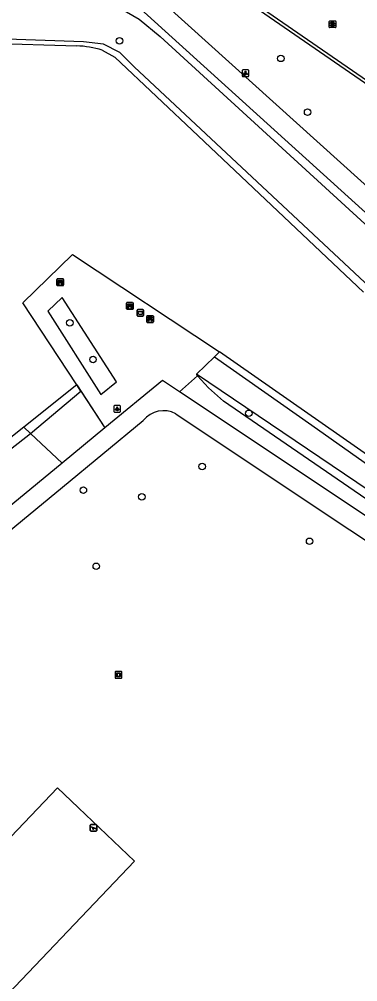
# Model space of a CAD drawing. Extents: x 162812 to 163818, y 381639 to 382470.
# Drawn here: x 163168.5 to 163219.3, y 381804.9 to 381949.7 of the extents above; entities that cross this region are included whole.
import ezdxf

# ---------------------------------------------------------------- set-up
doc = ezdxf.new("R2010")
doc.units = 0
for name, color, linetype in [('IMGEO_Afvalbak', 7, 'Continuous'), ('IMGEO_Bank', 7, 'Continuous'), ('IMGEO_Boom', 7, 'Continuous'), ('IMGEO_Groenvoorziening', 7, 'Continuous'), ('IMGEO_Hek', 7, 'Continuous'), ('IMGEO_Kunstobject', 7, 'Continuous'), ('IMGEO_Lichtpunt', 7, 'Continuous'), ('IMGEO_Meer_plas_ven_vijver', 7, 'Continuous'), ('IMGEO_Oever', 7, 'Continuous'), ('IMGEO_Rijbaan_lokaal_gesloten', 7, 'Continuous'), ('IMGEO_Rijbaan_lokaal_open', 7, 'Continuous'), ('IMGEO_Rioolput', 7, 'Continuous'), ('IMGEO_Speelvoorziening', 7, 'Continuous'), ('IMGEO_Voetpad_gesloten', 7, 'Continuous'), ('IMGEO_Voetpad_open', 7, 'Continuous')]:
    doc.layers.add(name, color=color, linetype=linetype)

msp = doc.modelspace()

# ---------------------------------------------------------------- linework, layer by layer
at = {"layer": 'IMGEO_Afvalbak'}
for p, q in [((163186.15, 381905.17), (163186.15, 381905.97)), ((163186.15, 381905.97), (163186.15, 381905.17)), ((163186.25, 381906.07), (163187.04, 381906.07)), ((163187.04, 381906.07), (163186.25, 381906.07)), ((163187.14, 381905.97), (163187.14, 381905.17)), ((163187.14, 381905.17), (163187.14, 381905.97)), ((163187.04, 381905.07), (163186.25, 381905.07)), ((163186.25, 381905.07), (163187.04, 381905.07))]:
    msp.add_line(p, q, dxfattribs=at)
msp.add_lwpolyline([(163186.29, 381905.78), (163186.99, 381905.78), (163186.85, 381905.31), (163186.44, 381905.31), (163186.29, 381905.78)], dxfattribs=at)
for centre, start, end in [((163186.25, 381905.97), 90, 180), ((163186.25, 381905.97), 90, 180), ((163187.04, 381905.97), 0, 90), ((163187.04, 381905.97), 360, 90), ((163186.25, 381905.17), 180, 270), ((163186.25, 381905.17), 180, 270), ((163187.04, 381905.17), 270, 0), ((163187.04, 381905.17), 270, 0)]:
    msp.add_arc(centre, 0.1, start, end, dxfattribs=at)
at = {"layer": 'IMGEO_Bank'}
for p, q in [((163174.1, 381909.75), (163174.1, 381910.59)), ((163174.1, 381910.59), (163174.1, 381909.75)), ((163174.17, 381910.67), (163175.01, 381910.67)), ((163175.01, 381910.67), (163174.17, 381910.67)), ((163174.41, 381910.18), (163174.41, 381910.28)), ((163174.45, 381910.28), (163174.45, 381910.18)), ((163174.74, 381910.29), (163174.46, 381910.29)), ((163174.75, 381910.18), (163174.75, 381910.28)), ((163174.79, 381910.28), (163174.79, 381910.18)), ((163175.1, 381910.6), (163175.1, 381909.76)), ((163175.1, 381909.76), (163175.1, 381910.6)), ((163175.02, 381909.67), (163174.18, 381909.67)), ((163174.18, 381909.67), (163175.02, 381909.67)), ((163174.79, 381910.07), (163174.4, 381910.07)), ((163174.46, 381910.17), (163174.74, 381910.17)), ((163184.58, 381906.18), (163184.58, 381907.02)), ((163184.58, 381907.02), (163184.58, 381906.18)), ((163184.65, 381907.11), (163185.49, 381907.11)), ((163185.49, 381907.11), (163184.65, 381907.11)), ((163185.5, 381906.11), (163184.66, 381906.11)), ((163184.66, 381906.11), (163185.5, 381906.11)), ((163185.28, 381906.51), (163184.88, 381906.51)), ((163184.89, 381906.62), (163184.89, 381906.72)), ((163184.93, 381906.72), (163184.93, 381906.62)), ((163185.22, 381906.73), (163184.94, 381906.73)), ((163184.94, 381906.61), (163185.22, 381906.61)), ((163185.23, 381906.62), (163185.23, 381906.72)), ((163185.27, 381906.72), (163185.27, 381906.62)), ((163185.58, 381907.03), (163185.58, 381906.19)), ((163185.58, 381906.19), (163185.58, 381907.03)), ((163187.6, 381904.2), (163187.6, 381905.04)), ((163187.6, 381905.04), (163187.6, 381904.2)), ((163187.68, 381905.12), (163188.52, 381905.12)), ((163188.52, 381905.12), (163187.68, 381905.12)), ((163187.91, 381904.63), (163187.91, 381904.73)), ((163188.3, 381904.52), (163187.91, 381904.52)), ((163188.24, 381904.74), (163187.96, 381904.74)), ((163187.96, 381904.73), (163187.96, 381904.63)), ((163187.96, 381904.62), (163188.24, 381904.62)), ((163188.25, 381904.63), (163188.25, 381904.73)), ((163188.29, 381904.73), (163188.29, 381904.63)), ((163188.6, 381905.05), (163188.6, 381904.21)), ((163188.6, 381904.21), (163188.6, 381905.05)), ((163188.53, 381904.12), (163187.69, 381904.12)), ((163187.69, 381904.12), (163188.53, 381904.12))]:
    msp.add_line(p, q, dxfattribs=at)
for points in [[(163174.4, 381910.29), (163174.31, 381910.29), (163174.31, 381910.45), (163174.88, 381910.45), (163174.88, 381910.29), (163174.8, 381910.29)], [(163174.35, 381910.07), (163174.2, 381910.07), (163174.31, 381910.17), (163174.4, 381910.17)], [(163174.4, 381910.06), (163174.4, 381909.85), (163174.35, 381909.85), (163174.35, 381910.06)], [(163174.8, 381910.17), (163174.88, 381910.17), (163174.99, 381910.07), (163174.85, 381910.07)], [(163174.84, 381910.06), (163174.84, 381909.85), (163174.8, 381909.85), (163174.8, 381910.06)], [(163184.83, 381906.51), (163184.68, 381906.51), (163184.8, 381906.61), (163184.88, 381906.61)], [(163184.88, 381906.73), (163184.8, 381906.73), (163184.8, 381906.89), (163185.36, 381906.89), (163185.36, 381906.73), (163185.28, 381906.73)], [(163184.88, 381906.5), (163184.88, 381906.29), (163184.83, 381906.29), (163184.83, 381906.5)], [(163185.28, 381906.61), (163185.36, 381906.61), (163185.47, 381906.51), (163185.33, 381906.51)], [(163185.33, 381906.5), (163185.33, 381906.29), (163185.28, 381906.29), (163185.28, 381906.5)], [(163187.85, 381904.52), (163187.71, 381904.52), (163187.82, 381904.62), (163187.91, 381904.62)], [(163187.91, 381904.74), (163187.82, 381904.74), (163187.82, 381904.9), (163188.38, 381904.9), (163188.38, 381904.74), (163188.3, 381904.74)], [(163187.9, 381904.51), (163187.9, 381904.31), (163187.86, 381904.31), (163187.86, 381904.51)], [(163188.3, 381904.62), (163188.38, 381904.62), (163188.5, 381904.52), (163188.36, 381904.52)], [(163188.35, 381904.51), (163188.35, 381904.31), (163188.31, 381904.31), (163188.31, 381904.51)]]:
    msp.add_lwpolyline(points, dxfattribs=at)
for centre, radius, start, end in [((163174.18, 381910.59), 0.0779, 92.4484, 184.2845), ((163174.18, 381910.59), 0.0779, 92.4484, 184.2845), ((163174.4, 381910.28), 0.00671, 2.8957, 87.1043), ((163174.46, 381910.28), 0.00671, 92.8957, 177.1043), ((163174.74, 381910.28), 0.00671, 2.8957, 87.1043), ((163174.8, 381910.28), 0.00671, 92.8957, 177.1043), ((163175.02, 381910.59), 0.0779, 2.4484, 94.2845), ((163175.02, 381910.59), 0.0779, 2.4484, 94.2845), ((163174.18, 381909.75), 0.0779, 182.4484, 274.2845), ((163174.18, 381909.75), 0.0779, 182.4484, 274.2845), ((163174.35, 381910.06), 0.00671, 2.8957, 87.1043), ((163174.4, 381910.18), 0.00671, 272.8957, 357.1043), ((163174.4, 381910.06), 0.00671, 92.8957, 177.1043), ((163174.46, 381910.18), 0.00671, 182.8957, 267.1043), ((163174.74, 381910.18), 0.00671, 272.8957, 357.1043), ((163174.8, 381910.18), 0.00671, 182.8957, 267.1043), ((163174.79, 381910.06), 0.00671, 2.8957, 87.1043), ((163174.85, 381910.06), 0.00671, 92.8957, 177.1043), ((163175.02, 381909.75), 0.0779, 272.4484, 4.2845), ((163175.02, 381909.75), 0.0779, 272.4484, 4.2845), ((163184.66, 381907.03), 0.0779, 92.4484, 184.2845), ((163184.66, 381907.03), 0.0779, 92.4484, 184.2845), ((163184.66, 381906.19), 0.0779, 182.4484, 274.2845), ((163184.66, 381906.19), 0.0779, 182.4484, 274.2845), ((163184.83, 381906.5), 0.00671, 2.8957, 87.1043), ((163184.88, 381906.72), 0.00671, 2.8957, 87.1043), ((163184.88, 381906.62), 0.00671, 272.8957, 357.1043), ((163184.88, 381906.5), 0.00671, 92.8957, 177.1043), ((163184.94, 381906.72), 0.00671, 92.8957, 177.1043), ((163184.94, 381906.62), 0.00671, 182.8957, 267.1043), ((163185.22, 381906.72), 0.00671, 2.8957, 87.1043), ((163185.22, 381906.62), 0.00671, 272.8957, 357.1043), ((163185.28, 381906.72), 0.00671, 92.8957, 177.1043), ((163185.28, 381906.62), 0.00671, 182.8957, 267.1043), ((163185.28, 381906.5), 0.00671, 2.8957, 87.1043), ((163185.33, 381906.5), 0.00671, 92.8957, 177.1043), ((163185.5, 381907.03), 0.0779, 2.4484, 94.2845), ((163185.5, 381907.03), 0.0779, 2.4484, 94.2845), ((163185.5, 381906.19), 0.0779, 272.4484, 4.2845), ((163185.5, 381906.19), 0.0779, 272.4484, 4.2845), ((163187.68, 381905.04), 0.0779, 92.4484, 184.2845), ((163187.68, 381905.04), 0.0779, 92.4484, 184.2845), ((163187.85, 381904.51), 0.00671, 2.8957, 87.1043), ((163187.91, 381904.51), 0.00671, 92.8957, 177.1043), ((163187.91, 381904.73), 0.00671, 2.8957, 87.1043), ((163187.91, 381904.63), 0.00671, 272.8957, 357.1043), ((163187.96, 381904.73), 0.00671, 92.8957, 177.1043), ((163187.96, 381904.63), 0.00671, 182.8957, 267.1043), ((163188.24, 381904.73), 0.00671, 2.8957, 87.1043), ((163188.24, 381904.63), 0.00671, 272.8957, 357.1043), ((163188.3, 381904.73), 0.00671, 92.8957, 177.1043), ((163188.3, 381904.63), 0.00671, 182.8957, 267.1043), ((163188.3, 381904.51), 0.00671, 2.8957, 87.1043), ((163188.36, 381904.51), 0.00671, 92.8957, 177.1043), ((163188.52, 381905.04), 0.0779, 2.4484, 94.2845), ((163188.52, 381905.04), 0.0779, 2.4484, 94.2845), ((163187.68, 381904.2), 0.0779, 182.4484, 274.2845), ((163187.68, 381904.2), 0.0779, 182.4484, 274.2845), ((163188.52, 381904.2), 0.0779, 272.4484, 4.2845), ((163188.52, 381904.2), 0.0779, 272.4484, 4.2845)]:
    msp.add_arc(centre, radius, start, end, dxfattribs=at)
at = {"layer": 'IMGEO_Boom'}
for centre in [(163183.52, 381946.5), (163207.76, 381943.85), (163211.78, 381935.77), (163176.04, 381904.07), (163179.53, 381898.54), (163202.94, 381890.45), (163195.93, 381882.45), (163178.08, 381878.88), (163186.86, 381877.89), (163212.08, 381871.19), (163180.02, 381867.43)]:
    msp.add_circle(centre, 0.489, dxfattribs=at)
at = {"layer": 'IMGEO_Groenvoorziening'}
for points in [[(163152.17, 381954.99), (163178.18, 381953.5), (163181.36, 381952.76), (163186.48, 381949.77), (163189.61, 381947.13), (163226.31, 381913.53)], [(163221.14, 381909.43), (163185.73, 381942.59), (163183.58, 381944.73), (163181.11, 381945.97), (163178.12, 381946.35), (163152.08, 381947.26), (163149.63, 381947.26), (163147.86, 381946.85), (163147.8, 381946.84), (163147.03, 381945.82), (163143.89, 381937.39)], [(163197.79, 381898.96), (163212.42, 381888.67), (163243.16, 381866.9), (163273.55, 381845.38), (163274.11, 381843.47), (163277.91, 381830.5), (163283.98, 381807.02), (163285.96, 381802.54), (163291.28, 381784.75)], [(163271.04, 381841.69), (163270.79, 381842.63), (163270.41, 381843.74), (163269.71, 381845.07), (163268.73, 381846.29), (163267.35, 381847.42), (163195.1, 381896.36)], [(163267.63, 381845.23), (163199.15, 381892.28), (163196.88, 381894.28), (163195.23, 381896.07)], [(163170.12, 381887.41), (163177.71, 381893.79)], [(163149.1, 381870.95), (163170.12, 381887.41)], [(163170.12, 381887.41), (163174.89, 381882.94)], [(163151.16, 381809.94), (163162.74, 381798.9), (163185.78, 381823.05), (163174.21, 381834.1), (163151.16, 381809.94)]]:
    msp.add_lwpolyline(points, dxfattribs=at)
at = {"layer": 'IMGEO_Hek'}
msp.add_lwpolyline([(163177.11, 381894.71), (163181.32, 381888.25)], dxfattribs=at)
at = {"layer": 'IMGEO_Kunstobject'}
for p, q in [((163182.85, 381851.51), (163182.85, 381850.67)), ((163182.85, 381851.51), (163182.85, 381850.67)), ((163183.76, 381851.59), (163182.92, 381851.59)), ((163183.76, 381851.59), (163182.92, 381851.59)), ((163183.06, 381850.86), (163183.06, 381851.33)), ((163183.11, 381851.38), (163183.58, 381851.38)), ((163183.14, 381851.28), (163183.14, 381850.91)), ((163183.53, 381851.3), (163183.16, 381851.3)), ((163183.16, 381850.89), (163183.53, 381850.89)), ((163183.55, 381850.91), (163183.55, 381851.28)), ((163183.63, 381851.33), (163183.63, 381850.86)), ((163183.84, 381850.68), (163183.84, 381851.52)), ((163183.84, 381850.68), (163183.84, 381851.52)), ((163182.93, 381850.6), (163183.77, 381850.6)), ((163182.93, 381850.6), (163183.77, 381850.6)), ((163183.58, 381850.81), (163183.11, 381850.81))]:
    msp.add_line(p, q, dxfattribs=at)
for centre, radius, start, end in [((163182.92, 381851.52), 0.0779, 92.4484, 184.2845), ((163182.92, 381851.52), 0.0779, 92.4484, 184.2845), ((163183.11, 381851.33), 0.05, 90, 180), ((163183.11, 381850.86), 0.05, 180, 270), ((163183.16, 381851.28), 0.02, 90, 180), ((163183.16, 381850.91), 0.02, 180, 270), ((163183.53, 381851.28), 0.02, 360, 90), ((163183.53, 381850.91), 0.02, 270, 0), ((163183.58, 381851.33), 0.05, 360, 90), ((163183.58, 381850.86), 0.05, 270, 0), ((163183.77, 381851.52), 0.0779, 2.4484, 94.2845), ((163183.77, 381851.52), 0.0779, 2.4484, 94.2845), ((163182.92, 381850.67), 0.0779, 182.4484, 274.2845), ((163182.92, 381850.67), 0.0779, 182.4484, 274.2845), ((163183.77, 381850.67), 0.0779, 272.4484, 4.2845), ((163183.77, 381850.67), 0.0779, 272.4484, 4.2845)]:
    msp.add_arc(centre, radius, start, end, dxfattribs=at)
at = {"layer": 'IMGEO_Lichtpunt'}
for p, q in [((163202.85, 381942.12), (163202.04, 381942.12)), ((163202.85, 381942.12), (163202.04, 381942.12)), ((163201.95, 381942.02), (163201.95, 381941.22)), ((163201.95, 381942.02), (163201.95, 381941.22)), ((163202.04, 381941.12), (163202.85, 381941.12)), ((163202.04, 381941.12), (163202.85, 381941.12)), ((163202.95, 381941.22), (163202.95, 381942.02)), ((163202.95, 381941.22), (163202.95, 381942.02)), ((163182.66, 381891.52), (163182.66, 381890.72)), ((163182.66, 381891.52), (163182.66, 381890.72)), ((163183.57, 381891.62), (163182.76, 381891.62)), ((163183.57, 381891.62), (163182.76, 381891.62)), ((163183.66, 381890.72), (163183.66, 381891.52)), ((163183.66, 381890.72), (163183.66, 381891.52)), ((163182.76, 381890.62), (163183.57, 381890.62)), ((163182.76, 381890.62), (163183.57, 381890.62))]:
    msp.add_line(p, q, dxfattribs=at)
for points in [[(163202.32, 381941.69), (163202.36, 381941.66), (163202.17, 381941.4), (163202.14, 381941.42), (163202.32, 381941.69)], [(163202.42, 381941.64), (163202.47, 381941.64), (163202.47, 381941.32), (163202.42, 381941.32), (163202.42, 381941.64)], [(163202.53, 381941.66), (163202.57, 381941.69), (163202.76, 381941.42), (163202.72, 381941.4), (163202.53, 381941.66)], [(163183.04, 381891.19), (163183.08, 381891.16), (163182.89, 381890.9), (163182.85, 381890.93), (163183.04, 381891.19)], [(163183.14, 381891.14), (163183.19, 381891.14), (163183.19, 381890.82), (163183.14, 381890.82), (163183.14, 381891.14)], [(163183.25, 381891.16), (163183.29, 381891.19), (163183.47, 381890.92), (163183.44, 381890.9), (163183.25, 381891.16)]]:
    msp.add_lwpolyline(points, dxfattribs=at)
for centre in [(163202.45, 381941.82), (163183.16, 381891.32)]:
    msp.add_circle(centre, 0.0994, dxfattribs=at)
for centre, start, end in [((163202.04, 381942.02), 90, 180), ((163202.04, 381942.02), 90, 180), ((163202.85, 381942.02), 0, 90), ((163202.85, 381942.02), 0, 90), ((163202.04, 381941.22), 180, 270), ((163202.04, 381941.22), 180, 270), ((163202.85, 381941.22), 270, 0), ((163202.85, 381941.22), 270, 360), ((163182.76, 381891.52), 90, 180), ((163182.76, 381891.52), 90, 180), ((163183.57, 381891.52), 0, 90), ((163183.57, 381891.52), 0, 90), ((163182.76, 381890.72), 180, 270), ((163182.76, 381890.72), 180, 270), ((163183.57, 381890.72), 270, 0), ((163183.57, 381890.72), 270, 360)]:
    msp.add_arc(centre, 0.0946, start, end, dxfattribs=at)
at = {"layer": 'IMGEO_Meer_plas_ven_vijver'}
for points in [[(163144.83, 381937.05), (163147.71, 381945.07), (163148.1, 381945.71), (163148.17, 381945.71), (163148.45, 381945.66), (163149.1, 381946.38), (163149.35, 381946.35), (163150.7, 381946.55), (163177.08, 381945.73)], [(163180.92, 381945.09), (163182.81, 381944.05), (163195.33, 381932.21), (163220.2, 381908.68)], [(163274.04, 381846.91), (163198.55, 381899.7)], [(163177.11, 381894.71), (163169.12, 381888.34)], [(163169.12, 381888.34), (163149.49, 381872.69)]]:
    msp.add_lwpolyline(points, dxfattribs=at)
msp.add_arc((163176.77, 381931.96), 13.77, 72.4703, 88.6971, dxfattribs=at)
at = {"layer": 'IMGEO_Oever'}
msp.add_lwpolyline([(163170.12, 381887.41), (163169.12, 381888.34)], dxfattribs=at)
at = {"layer": 'IMGEO_Rijbaan_lokaal_gesloten'}
msp.add_lwpolyline([(163243.29, 381924.95), (163234.18, 381931.22), (163185.65, 381964.7)], dxfattribs=at)
at = {"layer": 'IMGEO_Rijbaan_lokaal_open'}
msp.add_lwpolyline([(163242.22, 381925.1), (163202.28, 381952.66), (163185.32, 381964.22)], dxfattribs=at)
at = {"layer": 'IMGEO_Rioolput'}
for p, q in [((163215.02, 381948.56), (163215.02, 381949.41)), ((163215.1, 381949.49), (163215.95, 381949.49)), ((163216.02, 381949.41), (163216.02, 381948.56)), ((163215.95, 381948.49), (163215.1, 381948.49)), ((163215.51, 381949.27), (163215.54, 381949.27)), ((163215.53, 381948.71), (163215.51, 381948.71))]:
    msp.add_line(p, q, dxfattribs=at)
for points in [[(163215.02, 381948.56), (163215.02, 381949.41)], [(163215.1, 381949.49), (163215.95, 381949.49)], [(163216.02, 381949.41), (163216.02, 381948.56)], [(163215.95, 381948.49), (163215.1, 381948.49)], [(163215.61, 381949.18), (163215.36, 381949.19), (163215.36, 381948.79)], [(163215.36, 381948.79), (163215.48, 381948.79), (163215.48, 381948.95), (163215.49, 381948.95)], [(163215.54, 381949.11), (163215.48, 381949.11), (163215.48, 381949.02)], [(163215.48, 381949.02), (163215.53, 381949.02)], [(163215.54, 381948.92), (163215.61, 381948.79), (163215.75, 381948.79), (163215.69, 381948.91)]]:
    msp.add_lwpolyline(points, dxfattribs=at)
for centre, radius, start, end in [((163215.1, 381949.41), 0.0765, 91.552, 178.448), ((163215.1, 381949.41), 0.0765, 91.552, 178.448), ((163215.95, 381949.41), 0.0765, 1.552, 88.448), ((163215.95, 381949.41), 0.0765, 1.552, 88.448), ((163215.1, 381948.56), 0.0765, 181.552, 268.448), ((163215.1, 381948.56), 0.0765, 181.552, 268.448), ((163215.49, 381948.9), 0.0533, 26.0293, 88.6989), ((163215.52, 381949.21), 0.19, 274.7715, 282.9687), ((163215.54, 381949.01), 0.0964, 77.0061, 93.1865), ((163215.56, 381949.07), 0.0378, 276.6634, 79.6772), ((163215.61, 381949.08), 0.109, 350.3612, 89.416), ((163215.61, 381949.07), 0.112, 277.5842, 350.9817), ((163215.59, 381948.86), 0.108, 29.5134, 73.7905), ((163215.95, 381948.56), 0.0765, 271.552, 358.448), ((163215.95, 381948.56), 0.0765, 271.552, 358.448)]:
    msp.add_arc(centre, radius, start, end, dxfattribs=at)
for centre, major_axis, ratio, start_param, end_param in [((163215.51, 381948.99), (-0.387, 0.002), 0.722429, 4.712389, 7.853982), ((163215.53, 381948.99), (-0.39, 0.002), 0.717154, 1.570796, 4.712389)]:
    msp.add_ellipse(centre, major_axis=major_axis, ratio=ratio, start_param=start_param, end_param=end_param, dxfattribs=at)
at = {"layer": 'IMGEO_Speelvoorziening'}
for p, q in [((163179.11, 381827.68), (163179.11, 381828.48)), ((163179.11, 381828.48), (163179.11, 381827.68)), ((163179.49, 381828.1), (163179.15, 381828.24)), ((163179.17, 381828.3), (163180.05, 381827.95)), ((163179.21, 381828.58), (163179.99, 381828.58)), ((163179.99, 381828.58), (163179.21, 381828.58)), ((163180.03, 381827.89), (163179.69, 381828.02)), ((163180.09, 381828.48), (163180.09, 381827.68)), ((163180.09, 381827.68), (163180.09, 381828.48)), ((163179.99, 381827.58), (163179.21, 381827.58)), ((163179.21, 381827.58), (163179.99, 381827.58))]:
    msp.add_line(p, q, dxfattribs=at)
for centre, radius, start, end in [((163179.21, 381828.48), 0.1, 90, 180), ((163179.21, 381828.48), 0.1, 90, 180), ((163179.21, 381827.68), 0.1, 180, 270), ((163179.21, 381827.68), 0.1, 180, 270), ((163179.16, 381828.27), 0.0327, 68.078, 248.078), ((163179.57, 381828.01), 0.12, 130.9928, 5.1632), ((163179.99, 381828.48), 0.1, 0, 90), ((163179.99, 381828.48), 0.1, 360, 90), ((163179.99, 381827.68), 0.1, 270, 0), ((163179.99, 381827.68), 0.1, 270, 0), ((163180.04, 381827.92), 0.0327, 248.078, 68.078)]:
    msp.add_arc(centre, radius, start, end, dxfattribs=at)
at = {"layer": 'IMGEO_Voetpad_gesloten'}
for points in [[(163229.95, 381916.23), (163183.67, 381958.07)], [(163182.98, 381954.71), (163227.4, 381914.39)], [(163192.54, 381893.69), (163189.99, 381895.39), (163181.32, 381888.25)], [(163264.59, 381845.57), (163192.54, 381893.69)], [(163191.96, 381890.39), (163207.38, 381880.1), (163250.44, 381851.38), (163256.63, 381847.24), (163262.95, 381842.92)], [(163149.45, 381858.53), (163150.56, 381859.23), (163174.93, 381879.36), (163187.08, 381889.39)], [(163181.32, 381888.25), (163174.89, 381882.94)], [(163174.89, 381882.94), (163155.48, 381866.94), (163153.41, 381865.27)]]:
    msp.add_lwpolyline(points, dxfattribs=at)
msp.add_arc((163190.13, 381886.9), 3.94, 62.2426, 140.7918, dxfattribs=at)
at = {"layer": 'IMGEO_Voetpad_open'}
for points in [[(163177.11, 381894.71), (163168.99, 381907.08), (163176.46, 381914.34), (163198.55, 381899.7)], [(163183.06, 381895.16), (163174.91, 381907.89), (163172.75, 381905.84), (163180.73, 381893.27), (163183.06, 381895.16)], [(163195.1, 381896.36), (163197.79, 381898.96)], [(163198.55, 381899.7), (163197.79, 381898.96)], [(163195.23, 381896.07), (163192.54, 381893.69)], [(163195.1, 381896.36), (163195.07, 381896.24), (163195.23, 381896.07)], [(163177.71, 381893.79), (163177.11, 381894.71)], [(163177.71, 381893.79), (163181.32, 381888.25)]]:
    msp.add_lwpolyline(points, dxfattribs=at)

doc.saveas('drawing.dxf')
